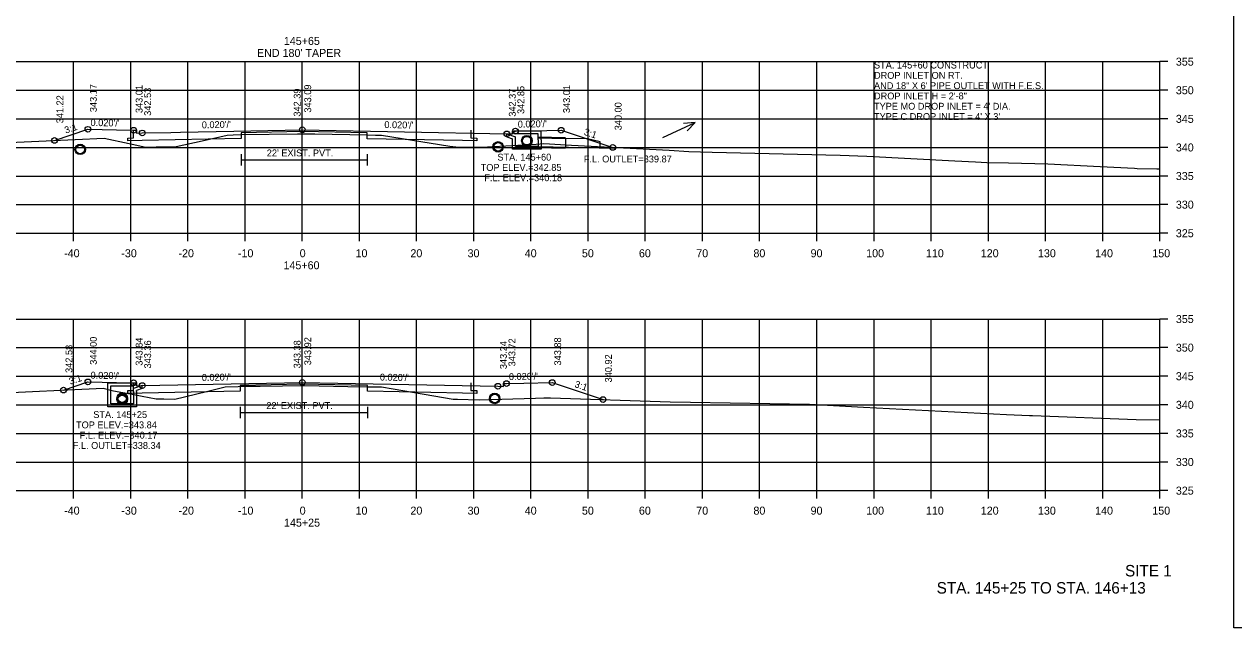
# Model space of a CAD drawing. Extents: x 1368122 to 1710785, y 373130 to 557566.
# Drawn here: x 1368640.2 to 1368851.8, y 379530.5 to 379636 of the extents above; entities that cross this region are included whole.
import ezdxf

# ---------------------------------------------------------------- set-up
doc = ezdxf.new("R2010")
doc.units = 0
for name, color, linetype in [('R_Alt Surface', 7, 'Continuous'), ('R_Axis', 7, 'Continuous'), ('R_Axis Annot', 7, 'Continuous'), ('R_Draft', 7, 'Continuous'), ('R_Exist Surface', 7, 'Continuous'), ('R_Fin Surface', 7, 'Continuous'), ('R_Grid', 7, 'Continuous'), ('R_No Plot', 7, 'Continuous'), ('R_Water', 7, 'Continuous'), ('R_Water Annot', 7, 'Continuous'), ('R_Xsect Elev', 7, 'Continuous'), ('R_Xsect Slope', 7, 'Continuous')]:
    doc.layers.add(name, color=color, linetype=linetype)

msp = doc.modelspace()

# ---------------------------------------------------------------- linework, layer by layer
at = {"layer": 'R_Alt Surface'}
for points in [[(1368718.38, 379617.46), (1368718.38, 379616.11), (1368719.38, 379616.09), (1368719.38, 379615.59), (1368716.88, 379615.64), (1368700.25, 379615.98), (1368700.25, 379616.98), (1368688.88, 379617.21), (1368678.18, 379616.99), (1368678.18, 379615.99), (1368660.88, 379615.64), (1368658.38, 379615.59), (1368658.38, 379616.09), (1368659.38, 379616.11), (1368659.38, 379617.46)], [(1368678.18, 379613.29), (1368678.18, 379611.29)], [(1368678.18, 379612.29), (1368700.25, 379612.29)], [(1368700.25, 379613.29), (1368700.25, 379611.29)], [(1368718.38, 379573.29), (1368718.38, 379571.95), (1368719.38, 379571.93), (1368719.38, 379571.43), (1368716.88, 379571.48), (1368700.27, 379571.81), (1368700.27, 379572.81), (1368688.88, 379573.04), (1368678, 379572.82), (1368678, 379571.82), (1368660.88, 379571.48), (1368658.38, 379571.43), (1368658.38, 379571.93), (1368659.38, 379571.95), (1368659.38, 379573.29)], [(1368678, 379569.12), (1368678, 379567.12)], [(1368700.27, 379569.12), (1368700.27, 379567.12)], [(1368678, 379568.12), (1368700.27, 379568.12)]]:
    msp.add_lwpolyline(points, dxfattribs=at)
at = {"layer": 'R_Axis'}
for p, q in [((1368838.88, 379599.45), (1368838.88, 379629.45)), ((1368840.28, 379629.45), (1368838.88, 379629.45)), ((1368840.28, 379624.45), (1368838.88, 379624.45)), ((1368840.28, 379619.45), (1368838.88, 379619.45)), ((1368840.28, 379614.45), (1368838.88, 379614.45)), ((1368840.28, 379609.45), (1368838.88, 379609.45)), ((1368840.28, 379604.45), (1368838.88, 379604.45)), ((1368538.88, 379599.45), (1368838.88, 379599.45)), ((1368648.88, 379598.05), (1368648.88, 379599.45)), ((1368658.88, 379598.05), (1368658.88, 379599.45)), ((1368668.88, 379598.05), (1368668.88, 379599.45)), ((1368678.88, 379598.05), (1368678.88, 379599.45)), ((1368688.88, 379598.05), (1368688.88, 379599.45)), ((1368698.88, 379598.05), (1368698.88, 379599.45)), ((1368708.88, 379598.05), (1368708.88, 379599.45)), ((1368718.88, 379598.05), (1368718.88, 379599.45)), ((1368728.88, 379598.05), (1368728.88, 379599.45)), ((1368738.88, 379598.05), (1368738.88, 379599.45)), ((1368748.88, 379598.05), (1368748.88, 379599.45)), ((1368758.88, 379598.05), (1368758.88, 379599.45)), ((1368768.88, 379598.05), (1368768.88, 379599.45)), ((1368778.88, 379598.05), (1368778.88, 379599.45)), ((1368788.88, 379598.05), (1368788.88, 379599.45)), ((1368798.88, 379598.05), (1368798.88, 379599.45)), ((1368808.88, 379598.05), (1368808.88, 379599.45)), ((1368818.88, 379598.05), (1368818.88, 379599.45)), ((1368828.88, 379598.05), (1368828.88, 379599.45)), ((1368838.88, 379598.05), (1368838.88, 379599.45)), ((1368840.28, 379599.45), (1368838.88, 379599.45)), ((1368838.88, 379554.45), (1368838.88, 379584.45)), ((1368840.28, 379584.45), (1368838.88, 379584.45)), ((1368840.28, 379579.45), (1368838.88, 379579.45)), ((1368840.28, 379574.45), (1368838.88, 379574.45)), ((1368840.28, 379569.45), (1368838.88, 379569.45)), ((1368840.28, 379564.45), (1368838.88, 379564.45)), ((1368840.28, 379559.45), (1368838.88, 379559.45)), ((1368538.88, 379554.45), (1368838.88, 379554.45)), ((1368648.88, 379553.05), (1368648.88, 379554.45)), ((1368658.88, 379553.05), (1368658.88, 379554.45)), ((1368668.88, 379553.05), (1368668.88, 379554.45)), ((1368678.88, 379553.05), (1368678.88, 379554.45)), ((1368688.88, 379553.05), (1368688.88, 379554.45)), ((1368698.88, 379553.05), (1368698.88, 379554.45)), ((1368708.88, 379553.05), (1368708.88, 379554.45)), ((1368718.88, 379553.05), (1368718.88, 379554.45)), ((1368728.88, 379553.05), (1368728.88, 379554.45)), ((1368738.88, 379553.05), (1368738.88, 379554.45)), ((1368748.88, 379553.05), (1368748.88, 379554.45)), ((1368758.88, 379553.05), (1368758.88, 379554.45)), ((1368768.88, 379553.05), (1368768.88, 379554.45)), ((1368778.88, 379553.05), (1368778.88, 379554.45)), ((1368788.88, 379553.05), (1368788.88, 379554.45)), ((1368798.88, 379553.05), (1368798.88, 379554.45)), ((1368808.88, 379553.05), (1368808.88, 379554.45)), ((1368818.88, 379553.05), (1368818.88, 379554.45)), ((1368828.88, 379553.05), (1368828.88, 379554.45)), ((1368838.88, 379553.05), (1368838.88, 379554.45)), ((1368840.28, 379554.45), (1368838.88, 379554.45))]:
    msp.add_line(p, q, dxfattribs=at)
at = {"layer": 'R_Exist Surface'}
for points in [[(1368635.01, 379615.22), (1368644.06, 379615.6), (1368654.22, 379616.05), (1368658.57, 379615.12), (1368661.53, 379614.52), (1368663.3, 379614.54), (1368666.83, 379614.63), (1368671.35, 379615.61), (1368675.71, 379616.62), (1368676.77, 379616.67), (1368678.18, 379616.72), (1368688.01, 379616.83), (1368689.66, 379616.85), (1368691.09, 379616.82), (1368700.25, 379616.65), (1368701.68, 379616.62), (1368702.75, 379616.6), (1368714.66, 379614.7), (1368715.75, 379614.53), (1368717.37, 379614.5), (1368719.78, 379614.47), (1368721.26, 379614.57), (1368729.79, 379615.02), (1368731.14, 379615.11), (1368735.94, 379614.82), (1368753.07, 379613.95), (1368756.49, 379613.75), (1368760.6, 379613.64), (1368782.94, 379613.07), (1368787.64, 379612.93), (1368787.65, 379612.93), (1368803.04, 379612.12), (1368806.65, 379611.92), (1368808.59, 379611.82), (1368812.4, 379611.76), (1368819.28, 379611.6), (1368828.43, 379611.09), (1368834.47, 379610.82), (1368834.9, 379610.78), (1368838.35, 379610.73), (1368838.88, 379610.72)], [(1368634.25, 379571.45), (1368654.06, 379572.34), (1368655.86, 379571.92), (1368659.14, 379571.31), (1368660.88, 379570.96), (1368663.31, 379570.47), (1368664.67, 379570.47), (1368666.56, 379570.44), (1368672.1, 379571.78), (1368675.36, 379572.59), (1368677.64, 379572.68), (1368678, 379572.7), (1368681.48, 379572.74), (1368689.34, 379572.84), (1368696.82, 379572.68), (1368700.27, 379572.61), (1368702.39, 379572.58), (1368702.73, 379572.57), (1368704.76, 379572.25), (1368715.26, 379570.45), (1368716.03, 379570.45), (1368719.81, 379570.31), (1368729.67, 379570.64), (1368731.11, 379570.68), (1368732.29, 379570.66), (1368753.21, 379570), (1368756.78, 379569.94), (1368777.6, 379569.54), (1368787.02, 379569.06), (1368812.06, 379567.77), (1368816.07, 379567.61), (1368816.24, 379567.6), (1368816.62, 379567.59), (1368834.74, 379566.9), (1368838.88, 379566.84)]]:
    msp.add_lwpolyline(points, dxfattribs=at)
for centre in [(1368723.13, 379614.55), (1368722.53, 379570.56)]:
    msp.add_circle(centre, 0.917, dxfattribs=at)
at = {"layer": 'R_Fin Surface'}
for points in [[(1368645.53, 379615.67), (1368651.38, 379617.62), (1368656.38, 379617.52), (1368659.38, 379617.46), (1368659.88, 379617.46), (1368659.88, 379616.96), (1368660.88, 379616.98), (1368665.88, 379617.08), (1368667.55, 379617.11), (1368676.88, 379617.3), (1368679.88, 379617.36), (1368688.88, 379617.54), (1368724.66, 379616.82), (1368725.66, 379616.8), (1368725.66, 379617.3), (1368726.16, 379617.3), (1368729.16, 379617.36), (1368734.16, 379617.46), (1368743.18, 379614.45)], [(1368647.11, 379572.03), (1368651.38, 379573.45), (1368656.38, 379573.35), (1368659.38, 379573.29), (1368659.88, 379573.29), (1368659.88, 379572.79), (1368660.88, 379572.81), (1368688.88, 379573.37), (1368723.1, 379572.69), (1368724.1, 379572.67), (1368724.1, 379573.17), (1368724.6, 379573.17), (1368727.6, 379573.23), (1368732.6, 379573.33), (1368741.48, 379570.37)]]:
    msp.add_lwpolyline(points, dxfattribs=at)
at = {"layer": 'R_Grid'}
for p, q in [((1368538.88, 379629.45), (1368838.88, 379629.45)), ((1368648.88, 379599.45), (1368648.88, 379629.45)), ((1368658.88, 379599.45), (1368658.88, 379629.45)), ((1368668.88, 379599.45), (1368668.88, 379629.45)), ((1368678.88, 379599.45), (1368678.88, 379629.45)), ((1368688.88, 379599.45), (1368688.88, 379629.45)), ((1368698.88, 379599.45), (1368698.88, 379629.45)), ((1368708.88, 379599.45), (1368708.88, 379629.45)), ((1368718.88, 379599.45), (1368718.88, 379629.45)), ((1368728.88, 379599.45), (1368728.88, 379629.45)), ((1368738.88, 379599.45), (1368738.88, 379629.45)), ((1368748.88, 379599.45), (1368748.88, 379629.45)), ((1368758.88, 379599.45), (1368758.88, 379629.45)), ((1368768.88, 379599.45), (1368768.88, 379629.45)), ((1368778.88, 379599.45), (1368778.88, 379629.45)), ((1368788.88, 379599.45), (1368788.88, 379629.45)), ((1368798.88, 379599.45), (1368798.88, 379629.45)), ((1368808.88, 379599.45), (1368808.88, 379629.45)), ((1368818.88, 379599.45), (1368818.88, 379629.45)), ((1368828.88, 379599.45), (1368828.88, 379629.45)), ((1368838.88, 379599.45), (1368838.88, 379629.45)), ((1368538.88, 379624.45), (1368838.88, 379624.45)), ((1368538.88, 379619.45), (1368838.88, 379619.45)), ((1368538.88, 379614.45), (1368838.88, 379614.45)), ((1368538.88, 379609.45), (1368838.88, 379609.45)), ((1368538.88, 379604.45), (1368838.88, 379604.45)), ((1368538.88, 379599.45), (1368838.88, 379599.45)), ((1368538.88, 379584.45), (1368838.88, 379584.45)), ((1368648.88, 379554.45), (1368648.88, 379584.45)), ((1368658.88, 379554.45), (1368658.88, 379584.45)), ((1368668.88, 379554.45), (1368668.88, 379584.45)), ((1368678.88, 379554.45), (1368678.88, 379584.45)), ((1368688.88, 379554.45), (1368688.88, 379584.45)), ((1368698.88, 379554.45), (1368698.88, 379584.45)), ((1368708.88, 379554.45), (1368708.88, 379584.45)), ((1368718.88, 379554.45), (1368718.88, 379584.45)), ((1368728.88, 379554.45), (1368728.88, 379584.45)), ((1368738.88, 379554.45), (1368738.88, 379584.45)), ((1368748.88, 379554.45), (1368748.88, 379584.45)), ((1368758.88, 379554.45), (1368758.88, 379584.45)), ((1368768.88, 379554.45), (1368768.88, 379584.45)), ((1368778.88, 379554.45), (1368778.88, 379584.45)), ((1368788.88, 379554.45), (1368788.88, 379584.45)), ((1368798.88, 379554.45), (1368798.88, 379584.45)), ((1368808.88, 379554.45), (1368808.88, 379584.45)), ((1368818.88, 379554.45), (1368818.88, 379584.45)), ((1368828.88, 379554.45), (1368828.88, 379584.45)), ((1368838.88, 379554.45), (1368838.88, 379584.45)), ((1368538.88, 379579.45), (1368838.88, 379579.45)), ((1368538.88, 379574.45), (1368838.88, 379574.45)), ((1368538.88, 379569.45), (1368838.88, 379569.45)), ((1368538.88, 379564.45), (1368838.88, 379564.45)), ((1368538.88, 379559.45), (1368838.88, 379559.45)), ((1368538.88, 379554.45), (1368838.88, 379554.45))]:
    msp.add_line(p, q, dxfattribs=at)
at = {"layer": 'R_No Plot'}
for p, q in [((1368730.06, 379616.3), (1368734.93, 379616.18)), ((1368730.06, 379614.46), (1368734.88, 379614.35))]:
    msp.add_line(p, q, dxfattribs=at)
msp.add_lwpolyline([(1368851.81, 379743.8), (1369185.15, 379743.8), (1369185.15, 379530.47), (1368851.81, 379530.47)], close=True, dxfattribs=at)
for centre, radius in [((1368651.38, 379617.62), 0.5), ((1368659.38, 379617.46), 0.5), ((1368688.88, 379617.54), 0.5), ((1368726.16, 379617.3), 0.5), ((1368734.16, 379617.46), 0.5), ((1368645.53, 379615.67), 0.5), ((1368660.88, 379616.98), 0.5), ((1368724.66, 379616.82), 0.5), ((1368728.16, 379615.63), 0.917), ((1368650.03, 379614.11), 0.917), ((1368743.18, 379614.45), 0.5), ((1368651.38, 379573.45), 0.5), ((1368659.38, 379573.29), 0.5), ((1368660.88, 379572.81), 0.5), ((1368688.88, 379573.37), 0.5), ((1368724.6, 379573.17), 0.5), ((1368732.6, 379573.33), 0.5), ((1368647.11, 379572.03), 0.5), ((1368657.38, 379570.62), 0.917), ((1368657.38, 379570.37), 0.917), ((1368723.1, 379572.69), 0.5), ((1368741.48, 379570.37), 0.5)]:
    msp.add_circle(centre, radius, dxfattribs=at)
at = {"layer": 'R_Water'}
for p, q in [((1368724.66, 379616.82), (1368726.16, 379616.3)), ((1368724.66, 379616.29), (1368725.66, 379615.94)), ((1368725.66, 379615.8), (1368725.66, 379615.94)), ((1368725.83, 379617.14), (1368725.91, 379617.3)), ((1368725.83, 379617.14), (1368726.16, 379616.8)), ((1368730.66, 379617.3), (1368725.91, 379617.3)), ((1368730.16, 379616.8), (1368726.16, 379616.8)), ((1368726.16, 379615.8), (1368726.16, 379616.3)), ((1368730.06, 379616.13), (1368734.92, 379616.02)), ((1368730.16, 379615.8), (1368730.16, 379616.8)), ((1368730.66, 379615.8), (1368730.66, 379617.3)), ((1368730.06, 379614.63), (1368743.47, 379614.32)), ((1368654.88, 379573.29), (1368659.63, 379573.29)), ((1368654.88, 379571.79), (1368654.88, 379573.29)), ((1368659.71, 379573.13), (1368659.63, 379573.29)), ((1368655.38, 379571.79), (1368655.38, 379572.79)), ((1368655.38, 379572.79), (1368659.38, 379572.79)), ((1368659.71, 379573.13), (1368659.38, 379572.79)), ((1368660.88, 379572.81), (1368659.38, 379572.29)), ((1368659.38, 379571.79), (1368659.38, 379572.29)), ((1368660.88, 379572.28), (1368659.88, 379571.93)), ((1368659.88, 379571.79), (1368659.88, 379571.93))]:
    msp.add_line(p, q, dxfattribs=at)
for points in [[(1368724.66, 379616.29), (1368724.66, 379616.82)], [(1368730.66, 379615.8), (1368730.66, 379614.13), (1368728.16, 379614.13), (1368725.66, 379614.13), (1368725.66, 379615.8)], [(1368730.16, 379615.8), (1368730.16, 379614.63), (1368728.16, 379614.63), (1368726.16, 379614.63), (1368726.16, 379615.8)], [(1368659.88, 379571.79), (1368659.88, 379569.12), (1368657.38, 379569.12), (1368654.88, 379569.12), (1368654.88, 379571.79)], [(1368659.38, 379571.79), (1368659.38, 379569.62), (1368657.38, 379569.62), (1368655.38, 379569.62), (1368655.38, 379571.79)], [(1368660.88, 379572.28), (1368660.88, 379572.81)]]:
    msp.add_lwpolyline(points, dxfattribs=at)
msp.add_lwpolyline([(1368734.92, 379616.02), (1368734.89, 379614.52), (1368740.97, 379614.38), (1368740.99, 379615.42), (1368738.75, 379615.93)], close=True, dxfattribs=at)
for centre in [(1368728.16, 379615.63), (1368650.03, 379614.11), (1368723.13, 379614.55), (1368657.38, 379570.62), (1368722.53, 379570.56), (1368657.38, 379570.37)]:
    msp.add_circle(centre, 0.75, dxfattribs=at)
at = {"layer": 'R_Water Annot'}
for p, q in [((1368751.92, 379616.18), (1368757.62, 379618.83)), ((1368757.62, 379618.83), (1368755.58, 379618.65)), ((1368757.62, 379618.83), (1368756.17, 379617.38))]:
    msp.add_line(p, q, dxfattribs=at)
at = {"layer": 'R_Xsect Elev'}
for p, q in [((1368688.88, 379616.84), (1368688.88, 379626.84)), ((1368688.88, 379572.83), (1368688.88, 379582.83))]:
    msp.add_line(p, q, dxfattribs=at)

# ---------------------------------------------------------------- texts
at = {"layer": 'R_Axis Annot'}
for s, p in [('145+65', (1368685.65, 379632.37)), ("END 180' TAPER", (1368680.95, 379630.27)), ('355', (1368841.68, 379628.75)), ('350', (1368841.68, 379623.75)), ('345', (1368841.68, 379618.75)), ('340', (1368841.68, 379613.75)), ('335', (1368841.68, 379608.75)), ('330', (1368841.68, 379603.75)), ('325', (1368841.68, 379598.75)), ('-40', (1368647.22, 379595.25)), ('-30', (1368657.22, 379595.25)), ('-20', (1368667.22, 379595.25)), ('-10', (1368677.62, 379595.25)), ('0', (1368688.42, 379595.25)), ('10', (1368698.19, 379595.25)), ('20', (1368707.79, 379595.25)), ('30', (1368717.79, 379595.25)), ('40', (1368727.79, 379595.25)), ('50', (1368737.79, 379595.25)), ('60', (1368747.76, 379595.25)), ('70', (1368757.79, 379595.25)), ('80', (1368767.79, 379595.25)), ('90', (1368777.79, 379595.25)), ('100', (1368787.51, 379595.25)), ('110', (1368797.96, 379595.25)), ('120', (1368807.56, 379595.25)), ('130', (1368817.56, 379595.25)), ('140', (1368827.56, 379595.25)), ('150', (1368837.56, 379595.25)), ('145+60', (1368685.59, 379593.15)), ('355', (1368841.68, 379583.75)), ('350', (1368841.68, 379578.75)), ('345', (1368841.68, 379573.75)), ('340', (1368841.68, 379568.75)), ('335', (1368841.68, 379563.75)), ('330', (1368841.68, 379558.75)), ('325', (1368841.68, 379553.75)), ('-40', (1368647.22, 379550.25)), ('-30', (1368657.22, 379550.25)), ('-20', (1368667.22, 379550.25)), ('-10', (1368677.62, 379550.25)), ('0', (1368688.42, 379550.25)), ('10', (1368698.19, 379550.25)), ('20', (1368707.79, 379550.25)), ('30', (1368717.79, 379550.25)), ('40', (1368727.79, 379550.25)), ('50', (1368737.79, 379550.25)), ('60', (1368747.76, 379550.25)), ('70', (1368757.79, 379550.25)), ('80', (1368767.79, 379550.25)), ('90', (1368777.79, 379550.25)), ('100', (1368787.51, 379550.25)), ('110', (1368797.96, 379550.25)), ('120', (1368807.56, 379550.25)), ('130', (1368817.56, 379550.25)), ('140', (1368827.56, 379550.25)), ('150', (1368837.56, 379550.25)), ('145+25', (1368685.68, 379548.15))]:
    msp.add_text(s, height=1.4, dxfattribs=at).set_placement(p)
at = {"layer": 'R_Draft'}
for s, p in [('SITE 1', (1368832.79, 379539.45)), ('STA. 145+25 TO STA. 146+13', (1368799.84, 379536.45))]:
    msp.add_text(s, height=2, dxfattribs=at).set_placement(p)
at = {"layer": 'R_Water'}
for p in [(1368682.67, 379612.89), (1368682.59, 379568.72)]:
    msp.add_text("22' EXIST. PVT.", height=1.2, dxfattribs=at).set_placement(p)
at = {"layer": 'R_Water Annot'}
for s, p in [('STA. 145+60 CONSTRUCT', (1368788.88, 379628.25)), ('DROP INLET ON RT.', (1368788.88, 379626.45)), ('AND 18" X 6\' PIPE OUTLET WITH F.E.S.', (1368788.88, 379624.65)), ("TYPE MO DROP INLET = 4' DIA.", (1368788.88, 379621.05)), ('DROP INLET H = 2\'-8"', (1368788.88, 379622.85)), ("TYPE C DROP INLET = 4' X 3'", (1368788.88, 379619.25)), ('TOP ELEV.=342.85', (1368720.08, 379610.35)), ('STA. 145+60', (1368723.01, 379612.15)), ('F.L. OUTLET=339.87', (1368738.12, 379611.83)), ('F.L. ELEV.=340.18', (1368720.72, 379608.55)), ('STA. 145+25', (1368652.32, 379567.14)), ('TOP ELEV.=343.84', (1368649.3, 379565.34)), ('F.L. OUTLET=338.34', (1368648.73, 379561.74)), ('F.L. ELEV.=340.17', (1368649.94, 379563.54))]:
    msp.add_text(s, height=1.2, dxfattribs=at).set_placement(p)
at = {"layer": 'R_Xsect Elev'}
for s, p in [('343.17', (1368652.93, 379620.62)), ('343.01', (1368660.93, 379620.46)), ('342.53', (1368662.43, 379619.98)), ('342.39', (1368688.58, 379619.84)), ('343.09', (1368690.43, 379620.54)), ('342.37', (1368726.21, 379619.82)), ('342.85', (1368727.71, 379620.3)), ('343.01', (1368735.71, 379620.46)), ('341.22', (1368647.08, 379618.67)), ('340.00', (1368744.73, 379617.45)), ('342.58', (1368648.66, 379575.03)), ('344.00', (1368652.93, 379576.45)), ('343.84', (1368660.93, 379576.29)), ('343.36', (1368662.43, 379575.81)), ('343.38', (1368688.58, 379575.83)), ('343.92', (1368690.43, 379576.37)), ('343.24', (1368724.65, 379575.69)), ('343.72', (1368726.15, 379576.17)), ('343.88', (1368734.15, 379576.33)), ('340.92', (1368743.03, 379573.37))]:
    msp.add_text(s, height=1.2, rotation=90, dxfattribs=at).set_placement(p)
at = {"layer": 'R_Xsect Slope'}
for s, rotation, p in [('3:1', 18.4349, (1368647.51, 379616.85)), ("0.020'/'", 358.8542, (1368651.83, 379618.21)), ("0.020'/'", 1.1458, (1368671.31, 379617.79)), ("0.020'/'", 358.8542, (1368703.22, 379617.85)), ("0.020'/'", 1.1458, (1368726.58, 379617.91)), ('3:1', 341.5651, (1368738.04, 379616.69)), ('3:1', 18.4349, (1368648.3, 379572.95)), ("0.020'/'", 358.8542, (1368651.83, 379574.04)), ("0.020'/'", 1.1458, (1368671.31, 379573.62)), ("0.020'/'", 358.8542, (1368702.44, 379573.7)), ("0.020'/'", 1.1458, (1368725.03, 379573.77)), ('3:1', 341.5651, (1368736.41, 379572.58))]:
    msp.add_text(s, height=1.2, rotation=rotation, dxfattribs=at).set_placement(p)

doc.saveas('drawing.dxf')
